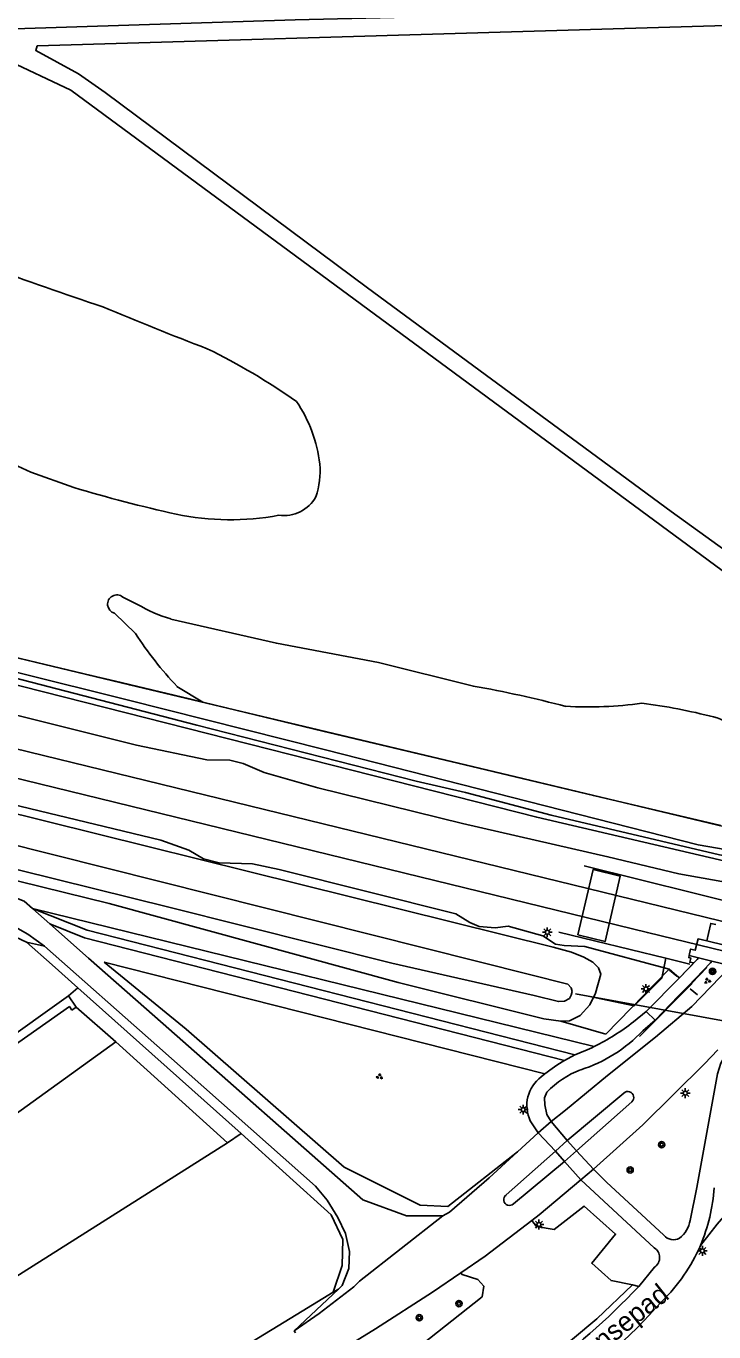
# Model space of a CAD drawing. Extents: x 128999 to 131010, y 395498 to 399007.
# Drawn here: x 130083 to 130170.7, y 397724.1 to 397890.8 of the extents above; entities that cross this region are included whole.
import ezdxf

# ---------------------------------------------------------------- set-up
doc = ezdxf.new("R2010")
doc.units = 0
for name, color, linetype in [('gg-afsc-faunaraster', 7, 'Continuous'), ('gg-afsc-hekwerk', 7, 'Continuous'), ('gg-afsc-muur', 7, 'Continuous'), ('gg-anno-openbare ruimte label', 7, 'Continuous'), ('gg-aspt-spoorlijn', 7, 'Continuous'), ('gg-knt-bronhoudergrens', 7, 'Continuous'), ('gg-knt-onverhard', 7, 'Continuous'), ('gg-knt-verharding', 7, 'Continuous'), ('gg-knt-verharding nz', 7, 'Continuous'), ('gg-kntw-bovenkant insteek waterloop', 7, 'Continuous'), ('gg-kwrk-duiker nz buis', 7, 'Continuous'), ('gt-grn-bladgrens', 7, 'Continuous'), ('gt-grn-groengrens', 7, 'Continuous'), ('gt-symb-boom', 7, 'Continuous'), ('gt-symb-groenvak', 7, 'Continuous'), ('gt-symb-lichtmast', 7, 'Continuous'), ('gt-symb-portaalmast', 7, 'Continuous'), ('gx-grn-maaiveld', 7, 'Continuous')]:
    doc.layers.add(name, color=color, linetype=linetype)

# ---------------------------------------------------------------- blocks, each defined once
blk = doc.blocks.new('gt0-LMAST')
at = {"layer": 'gt-symb-lichtmast'}
for p, q in [((-0.18, 0.17), (-0.45, 0.44)), ((-0.01, 0.25), (-0.01, 0.62)), ((0.17, 0.17), (0.44, 0.44)), ((-0.26, 0), (-0.63, 0)), ((-0.18, -0.18), (-0.45, -0.45)), ((-0.01, -0.25), (-0.01, -0.63)), ((0.44, -0.45), (0.17, -0.18)), ((0.24, 0), (0.62, 0))]:
    blk.add_line(p, q, dxfattribs=at)
blk.add_circle((-0.01, 0), 0.25, dxfattribs=at)
blk = doc.blocks.new('gt0-PORTM')
at = {"layer": 'gt-symb-portaalmast'}
for radius in [0.4, 0.33, 0.27, 0.21, 0.15]:
    blk.add_circle((0, 0), radius, dxfattribs=at)
blk = doc.blocks.new('gt0-GRVAK')
at = {"layer": 'gt-symb-groenvak'}
for p, q in [((-0.11, 0.19), (-0.23, 0.24)), ((-0.18, 0.15), (0.09, 0.15)), ((-0.09, 0.21), (-0.16, 0.32)), ((-0.05, 0.21), (-0.05, 0.39)), ((0, 0.21), (0.06, 0.32)), ((0.01, 0.19), (0.13, 0.24)), ((0.26, -0.05), (0.2, 0.06)), ((0.31, -0.05), (0.31, 0.13)), ((0.35, -0.05), (0.41, 0.06)), ((-0.24, -0.23), (-0.36, -0.18)), ((-0.32, -0.26), (-0.05, -0.26)), ((-0.23, -0.21), (-0.29, -0.1)), ((-0.18, -0.2), (-0.18, -0.02)), ((-0.14, -0.21), (-0.07, -0.1)), ((-0.12, -0.23), (0, -0.18)), ((0.24, -0.07), (0.12, -0.02)), ((0.17, -0.11), (0.44, -0.11)), ((0.37, -0.07), (0.49, -0.02))]:
    blk.add_line(p, q, dxfattribs=at)
blk = doc.blocks.new('gt0-BOOM')
at = {"layer": 'gt-symb-boom'}
for radius in [0.4, 0.2]:
    blk.add_circle((0, 0), radius, dxfattribs=at)

msp = doc.modelspace()

# ---------------------------------------------------------------- linework, layer by layer
at = {"layer": 'gg-afsc-faunaraster'}
for points in [[(130005.95, 397881.7), (130007.65, 397885.83), (130068.42, 397887.8), (130080.23, 397886.61), (130088.7, 397882.6), (130150.22, 397837.21)], [(130150.22, 397837.21), (130192.38, 397806.1), (130191.53, 397804.99)]]:
    msp.add_lwpolyline(points, dxfattribs=at)
at = {"layer": 'gg-afsc-hekwerk'}
for p, q in [((130165.08, 397770.31), (130166.01, 397769.54)), ((130167.95, 397768.61), (130161.24, 397761.81)), ((130167.73, 397767.92), (130168.67, 397767.16))]:
    msp.add_line(p, q, dxfattribs=at)
for points in [[(129732.86, 397895.38), (129752.57, 397890.52), (129776.36, 397884.66), (129795.93, 397879.85), (129813.54, 397875.49), (129830.42, 397871.3), (129850.09, 397866.47), (129864.8, 397862.81), (129872.12, 397861.01), (129882.04, 397858.59), (129891.84, 397856.22), (129904.2, 397853.17), (129916.44, 397850.11), (129984.83, 397833.4), (130005.01, 397828.5), (130044.41, 397819.04), (130066.59, 397813.82), (130096.18, 397806.71), (130145.46, 397794.95), (130175, 397787.91)], [(130094.41, 397807.16), (130091.3, 397807.91), (130076.48, 397811.45), (130059.26, 397815.54), (130044.49, 397819.05), (130027.19, 397823.25), (130017.33, 397825.57), (130000.08, 397829.68), (129998.53, 397830.04)], [(130105.55, 397804.5), (130103.84, 397804.91), (130094.41, 397807.16)], [(130171.61, 397788.76), (130155.38, 397792.57), (130138.08, 397796.73), (130120.86, 397800.8), (130108.53, 397803.78), (130105.55, 397804.5)], [(130175, 397787.91), (130180.21, 397782.82), (130175.42, 397778.35), (130154.2, 397783.6)], [(130167.66, 397771.05), (130164.6, 397771.84), (130150.97, 397775.15)], [(130154.72, 397766.99), (130160.57, 397765.74), (130164.11, 397769.29), (130164.6, 397771.84)]]:
    msp.add_lwpolyline(points, dxfattribs=at)
at = {"layer": 'gg-afsc-muur'}
for p, q in [((130169.83, 397770.65), (130167.91, 397768.64)), ((130167.92, 397768.59), (130161.25, 397761.84))]:
    msp.add_line(p, q, dxfattribs=at)
at = {"layer": 'gg-aspt-spoorlijn'}
for points in [[(129000, 398063.21), (129752.7, 397878.97), (130646.71, 397660.45), (130774.08, 397629.42), (130829.88, 397615.68), (130921.62, 397593.27), (130961.83, 397583.35), (131000, 397574.06)], [(129000, 398059.31), (129062.68, 398043.93), (129180.21, 398015.32), (129384.51, 397965.22), (129415.58, 397957.75), (129526.6, 397930.53), (129638.2, 397903.31), (130162.26, 397775.1), (130285.4, 397745.09), (130471.89, 397699.43), (130595.37, 397669.33), (130844.82, 397608.38), (130947.58, 397583.19), (131000, 397570.44)]]:
    msp.add_lwpolyline(points, dxfattribs=at)
at = {"layer": 'gg-knt-bronhoudergrens'}
for p, q in [((130094.44, 397761.16), (130108.7, 397748.26)), ((130108.7, 397748.26), (130063.43, 397719.64))]:
    msp.add_line(p, q, dxfattribs=at)
msp.add_lwpolyline([(130063.68, 397750.28), (130069.19, 397742.94), (130094.44, 397761.16)], dxfattribs=at)
at = {"layer": 'gg-knt-onverhard'}
for p, q in [((130090.96, 397771.84), (130086.01, 397776.2)), ((130099.66, 397760.66), (130085.32, 397773.35)), ((130100.47, 397763.45), (130090.96, 397771.84)), ((130100.47, 397763.45), (130125.96, 397740.96)), ((130099.66, 397760.66), (130119.91, 397742.74)), ((130160.35, 397730.15), (130161.15, 397729.91)), ((130117.17, 397724.26), (130122.85, 397729.59))]:
    msp.add_line(p, q, dxfattribs=at)
for points in [[(130083.79, 397778.16), (130082.73, 397779.1), (130079.01, 397780.56), (130073.51, 397782.34), (130062.48, 397784.84), (130042.6, 397789.58), (130011.97, 397796.8), (130000.5, 397799.63)], [(130085.32, 397773.35), (130083.21, 397774.89), (130081.03, 397776.11), (130078.12, 397777.56)], [(130086.01, 397776.2), (130083.85, 397778.11), (130083.79, 397778.16)], [(130153.01, 397759.48), (130090.77, 397775.39), (130083.79, 397778.16)], [(130151.69, 397758.78), (130090.46, 397774.44), (130086.01, 397776.2)], [(130177.91, 397745.18), (130177.63, 397744.95), (130176.2, 397743.41), (130176.98, 397742.69), (130175.2, 397740.46), (130174.57, 397741.1), (130172.62, 397739.53), (130171.16, 397737.87), (130169.02, 397735.16)], [(130122.85, 397729.59), (130123.33, 397730.04), (130124.15, 397732.22), (130124.25, 397734.4), (130123.74, 397736.68), (130122.76, 397738.71), (130121.39, 397740.92), (130119.91, 397742.74)], [(130136.14, 397738.92), (130134.24, 397738.95), (130131.54, 397738.93), (130125.96, 397740.96)], [(130160.35, 397730.15), (130157.63, 397730.68), (130155.15, 397732.89), (130158.2, 397736.61), (130154.18, 397740.19), (130150.37, 397737.18), (130148.09, 397737.59), (130147.53, 397738.33)], [(130109.7, 397700.89), (130115.11, 397702.75), (130126.42, 397707.26), (130134.42, 397711.05), (130142.25, 397715.61), (130149.61, 397720.59), (130155.79, 397725.78), (130160.35, 397730.15)], [(130138.47, 397731.67), (130138.61, 397731.47), (130140.64, 397730.81), (130141.37, 397729.98), (130141.17, 397728.61), (130132.61, 397721.85), (130123.6, 397714.51), (130121.93, 397716.61), (130121.12, 397718.42), (130121.47, 397719.67), (130123.69, 397721.86), (130123.57, 397722.05)]]:
    msp.add_lwpolyline(points, dxfattribs=at)
at = {"layer": 'gg-knt-verharding'}
for p, q in [((130170.31, 397771.22), (130167.45, 397768.27)), ((130162.11, 397765.02), (130166.34, 397769.31)), ((130075.33, 397757.73), (130088.39, 397767)), ((130088.39, 397767), (130089.39, 397765.58)), ((130089.39, 397765.58), (130088.84, 397765.18)), ((130160.47, 397763.7), (130162.11, 397765.02)), ((130163.27, 397763.92), (130161.66, 397762.57)), ((130162.11, 397765.02), (130163.27, 397763.92)), ((130151.69, 397758.78), (130153.01, 397759.48)), ((130149.19, 397757.05), (130148.72, 397756.67)), ((130152.03, 397748.54), (130159.25, 397754.61)), ((130160.26, 397753.5), (130153.22, 397747.23)), ((130148.33, 397749.54), (130147.32, 397751.05)), ((130148.33, 397749.54), (130145.67, 397747.11)), ((130153.22, 397747.23), (130152.03, 397748.54)), ((130144.23, 397741.6), (130150.52, 397747.2)), ((130150.52, 397747.2), (130151.67, 397745.89)), ((130151.67, 397745.89), (130145.17, 397740.47)), ((130153.78, 397743.54), (130163.13, 397734.85)), ((130163.18, 397732.4), (130161.15, 397729.91)), ((130117.17, 397724.26), (130117.34, 397723.99))]:
    msp.add_line(p, q, dxfattribs=at)
for points in [[(130183.11, 397893.48), (130173.03, 397893.12), (130148.02, 397892.29), (130117.32, 397891.6), (130081.5, 397890.45), (130079.82, 397890.09), (130078.47, 397889.6)], [(130274.63, 397893.88), (130084.42, 397888.25), (130084.22, 397887.67), (130089.67, 397884.68), (130093.08, 397882.32), (130126.56, 397857.37), (130165.3, 397828.82), (130193.34, 397808.58)], [(130172.72, 397770.62), (130167.93, 397765.66), (130163.3, 397761.73), (130157.16, 397756.87), (130151.81, 397752.44), (130149.98, 397750.96)], [(130167.45, 397768.27), (130166.23, 397767.02), (130163.27, 397763.92)], [(130088.84, 397765.18), (130088.51, 397765.65), (130075.96, 397756.83)], [(130155.38, 397744.91), (130161.67, 397750.56), (130169.53, 397758.34), (130171.23, 397760.12)], [(130172.1, 397759.23), (130171.61, 397758.44), (130171.2, 397757.05), (130168.58, 397742.54), (130167.71, 397738.36)], [(130149.98, 397750.96), (130149.43, 397751.86), (130149.17, 397753.11), (130149.15, 397753.99), (130149.44, 397754.73)], [(130145.67, 397747.11), (130142.05, 397743.79), (130137, 397739.42), (130136.14, 397738.92)], [(130147.53, 397738.33), (130148.46, 397739.05), (130153.78, 397743.54)], [(130164.37, 397736.45), (130157.03, 397743.25), (130155.38, 397744.91)], [(130136.14, 397738.92), (130125.54, 397730.6), (130124.8, 397729.87), (130120.37, 397726.46), (130117.17, 397724.26)], [(130138.47, 397731.67), (130141.54, 397733.77), (130147.53, 397738.33)], [(130123.57, 397722.05), (130127.55, 397724.5), (130134.86, 397729.2), (130138.47, 397731.67)]]:
    msp.add_lwpolyline(points, dxfattribs=at)
for centre, radius, start, end in [((130143.23, 397785.46), 27.76, 296.1597, 308.3951), ((130148.05, 397775.4), 18.71, 287.7277, 316.6714), ((130143.25, 397785.39), 27.69, 290.6441, 296.1911), ((130163.38, 397739.23), 22.78, 120.8783, 128.5382), ((130157.93, 397746.58), 11.77, 110.8439, 136.1916), ((130151.44, 397753.01), 4.56, 126.6914, 205.4139), ((130159.77, 397754.06), 0.749, 310.7327, 133.6397), ((130148.53, 397743.95), 22.29, 336.7679, 356.2884), ((130144.67, 397741), 0.739, 126.4508, 313.3693), ((130163.79, 397739.12), 4, 310.2513, 349.093), ((130148.65, 397743.93), 22.18, 314.1522, 336.7089), ((130165.62, 397737.56), 1.67, 221.67, 296.6954), ((130162.37, 397733.61), 1.45, 303.904, 58.6254), ((130093.85, 397793.66), 92.7, 305.8745, 316.5548), ((130101.81, 397783.68), 83.54, 305.4206, 318.2096)]:
    msp.add_arc(centre, radius, start, end, dxfattribs=at)
at = {"layer": 'gg-knt-verharding nz'}
for p, q in [((130149.98, 397750.96), (130148.33, 397749.54)), ((130152.03, 397748.54), (130149.98, 397750.96)), ((130148.33, 397749.54), (130150.52, 397747.2)), ((130150.52, 397747.2), (130152.03, 397748.54)), ((130153.22, 397747.23), (130151.67, 397745.89)), ((130155.38, 397744.91), (130153.22, 397747.23)), ((130151.67, 397745.89), (130153.78, 397743.54)), ((130153.78, 397743.54), (130155.38, 397744.91))]:
    msp.add_line(p, q, dxfattribs=at)
at = {"layer": 'gg-kntw-bovenkant insteek waterloop'}
for p, q in [((130097.2, 397816.97), (130095.32, 397817.91)), ((130094.27, 397815.87), (130096.93, 397813.26)), ((129962.64, 397810.72), (130093.6, 397778.82)), ((130102.24, 397806.51), (130105.55, 397804.5))]:
    msp.add_line(p, q, dxfattribs=at)
for points in [[(130089.08, 397831.88), (130083.61, 397833.86), (130080.27, 397835.37)], [(130140.06, 397806.56), (130127.96, 397809.55), (130114.93, 397812.02), (130101.46, 397815.11)]]:
    msp.add_lwpolyline(points, dxfattribs=at)
for centre, radius, start, end in [((130232.22, 398276), 443.53, 249.6817, 251.6762), ((130258.16, 398247.73), 426.17, 247.1661, 249.0962), ((130070.19, 397775.84), 82.04, 54.8064, 64.0412), ((130102.94, 397832.92), 17.62, 6.396, 34.446), ((130110.92, 397833.91), 9.58, 340.5289, 5.804), ((130147.43, 398029.6), 206.15, 253.5572, 257.3072), ((130115.87, 397832.98), 4.67, 262.0701, 331.0987), ((130109.02, 397861.78), 34, 258.3057, 280.5131), ((130094.56, 397817.01), 1.18, 49.7949, 256.0026), ((130107.37, 397834.42), 20.19, 239.7736, 252.9804), ((130136.7, 397839.08), 47.41, 212.9939, 223.3858), ((130112.21, 397651.78), 157.26, 75.4004, 79.8033), ((130154.57, 397855.26), 51.36, 266.9705, 272.3927), ((130154.55, 397855.85), 51.96, 272.3837, 277.7448), ((130152.43, 397731.66), 73.27, 75.5561, 82.8425), ((130168.88, 397796.18), 6.7, 11.3814, 74.2192)]:
    msp.add_arc(centre, radius, start, end, dxfattribs=at)
at = {"layer": 'gg-kwrk-duiker nz buis'}
msp.add_line((130187.42, 397761), (130153.09, 397767.26), dxfattribs=at)
at = {"layer": 'gt-grn-bladgrens'}
msp.add_lwpolyline([(130166.34, 397769.31), (130168.17, 397771.21), (130167.67, 397771.31), (130167.8, 397771.83), (130167.53, 397771.89), (130167.6, 397772.15)], dxfattribs=at)
at = {"layer": 'gt-grn-groengrens'}
for p, q in [((130083.79, 397778.16), (130155.47, 397760.54)), ((130083.06, 397773.86), (130086.3, 397770.96)), ((130085.32, 397773.35), (130083.06, 397773.86)), ((130086.3, 397770.96), (130089.58, 397768.03)), ((130149.19, 397757.05), (130092.96, 397771.33)), ((130088.39, 397767), (130089.58, 397768.03)), ((130089.58, 397768.03), (130110.41, 397749.43)), ((130094.44, 397761.16), (130089.39, 397765.58)), ((130110.41, 397749.43), (130108.7, 397748.26)), ((130136.79, 397740.12), (130145.67, 397747.11)), ((130122.18, 397729.18), (130118.22, 397726.76)), ((130122.85, 397729.59), (130122.18, 397729.18))]:
    msp.add_line(p, q, dxfattribs=at)
for points in [[(130034.94, 397786.55), (130067.05, 397779.13), (130077.47, 397776.45), (130083.06, 397773.86)], [(130136.79, 397740.12), (130133.26, 397740.3), (130123.56, 397745.15), (130103.4, 397762.76), (130092.96, 397771.33)], [(130110.41, 397749.43), (130121.92, 397739.05), (130123.38, 397735.92), (130123.33, 397732.58), (130122.18, 397729.18)], [(130118.22, 397726.76), (130096.14, 397713.29), (130056.83, 397689.15), (130031.45, 397672.98), (129996.3, 397651.6), (129956.09, 397625.95), (129943.53, 397616.73), (129941.69, 397617.07)]]:
    msp.add_lwpolyline(points, dxfattribs=at)
at = {"layer": 'gx-grn-maaiveld'}
for p, q in [((130169.84, 397774.02), (130188.6, 397769.47)), ((130167.6, 397772.15), (130168.76, 397771.86)), ((130168.76, 397771.86), (130168.59, 397771.64)), ((130168.76, 397771.86), (130170.47, 397771.44)), ((130156.95, 397762.12), (130165.02, 397770.42)), ((130168.59, 397771.64), (130166.34, 397769.31)), ((130170.47, 397771.44), (130170.31, 397771.22)), ((130172.93, 397770.83), (130170.47, 397771.44)), ((130151.22, 397763.78), (130156.95, 397762.12))]:
    msp.add_line(p, q, dxfattribs=at)
for points in [[(129542.17, 397921.81), (129569.43, 397915.15), (129574.76, 397913.37), (129575.33, 397913.26), (129576.32, 397913.37), (129577.73, 397913.31), (129580.01, 397912.95), (129604.91, 397907.01), (129756.66, 397869.5), (129927.27, 397827.54), (130053.29, 397797.29), (130150.23, 397773.24), (130152.58, 397772.57), (130154.14, 397771.94), (130155.28, 397771.32), (130156.04, 397770.59), (130156.3, 397769.78), (130155.65, 397767.37), (130154.91, 397765.86), (130153.67, 397764.51), (130152.34, 397763.84), (130151.22, 397763.78)], [(129604.05, 397903.48), (129886.45, 397834.04), (130079.75, 397786.72), (130147.22, 397769.72), (130152.09, 397768.49), (130152.54, 397768.05), (130152.65, 397767.57), (130152.55, 397767.1), (130152.32, 397766.69), (130151.7, 397766.34), (130150.9, 397766.29), (130147.81, 397767.07), (130129.67, 397771.17), (130101.19, 397778.33), (129986.67, 397806.72), (129814.41, 397848.18), (129602.93, 397898.92)], [(130104.78, 397801.55), (130132.74, 397794.43), (130139.05, 397792.99), (130149.97, 397790.08), (130171.45, 397785.03), (130174.62, 397784.48), (130176.88, 397784.42), (130178.15, 397784.57), (130178.26, 397783.91), (130176, 397783.69), (130174.9, 397783.68), (130173.47, 397783.92), (130148.14, 397789.81), (130016.85, 397823.16), (130011.95, 397824.13), (130007.67, 397825.13), (130007.27, 397825.71), (130007.42, 397825.96), (130010.55, 397825.53), (130022.32, 397822.98), (130104.78, 397801.55)], [(130022.91, 397823.43), (130022.99, 397823.41), (130055.57, 397814.84), (130095.7, 397804.85), (130121.17, 397798.4), (130168.73, 397786.31), (130173.41, 397785.48), (130176.15, 397785.08)], [(130050.15, 397810.79), (130060.85, 397808.22), (130077.14, 397804), (130097.09, 397799), (130106.05, 397797.13), (130108.98, 397797.1), (130110.67, 397796.67), (130113.37, 397795.53), (130120.21, 397793.55), (130138.66, 397789.03), (130157.23, 397784.77), (130166.25, 397782.6), (130171.75, 397781.62)], [(130046.35, 397799.86), (130100.17, 397786.89), (130103.75, 397785.6), (130105.64, 397784.52), (130107.61, 397783.98), (130111.86, 397783.88), (130115.26, 397783.15), (130137.81, 397777.47), (130139.59, 397776.36), (130140.79, 397775.87), (130142.84, 397775.69), (130144.5, 397775.91), (130148.91, 397774.68), (130150.52, 397773.63), (130151.63, 397773.45), (130154.26, 397773.32), (130165.02, 397770.42)], [(130153.37, 397774.8), (130156.85, 397773.94), (130158.78, 397782.31), (130155.33, 397783.14), (130153.37, 397774.8)], [(130151.22, 397763.78), (130149.03, 397764.1), (130130.48, 397768.71), (130093.6, 397778.82)], [(130169.84, 397774.02), (130170.06, 397774.99), (130170.34, 397776.27), (130170.98, 397776.11)], [(130167.6, 397772.15), (130167.77, 397772.98), (130168.36, 397772.83), (130168.72, 397774.29), (130169.84, 397774.02)], [(130165.02, 397770.42), (130166.03, 397769.56), (130166.34, 397769.31)]]:
    msp.add_lwpolyline(points, dxfattribs=at)

# ---------------------------------------------------------------- block references
at = {"layer": 'gt-symb-boom'}
for p in [(130164.07, 397748.02), (130160.06, 397744.8), (130138.22, 397727.74), (130133.16, 397725.93)]:
    msp.add_blockref('gt0-BOOM', p, dxfattribs=at)
at = {"layer": 'gt-symb-groenvak'}
msp.add_blockref('gt0-GRVAK', (130169.89, 397768.92), dxfattribs=at)
at = {"layer": 'gt-symb-groenvak', "rotation": -25.6678751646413}
msp.add_blockref('gt0-GRVAK', (130128.05, 397756.72), dxfattribs=at)
at = {"layer": 'gt-symb-lichtmast'}
for p in [(130149.5, 397775.13), (130162.08, 397767.9), (130167.1, 397754.6), (130146.42, 397752.49), (130148.43, 397737.83), (130169.28, 397734.47)]:
    msp.add_blockref('gt0-LMAST', p, dxfattribs=at)
at = {"layer": 'gt-symb-portaalmast', "rotation": -13.772145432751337}
msp.add_blockref('gt0-PORTM', (130170.57, 397770.13), dxfattribs=at)

# ---------------------------------------------------------------- texts
at = {"layer": 'gg-anno-openbare ruimte label'}
msp.add_text('Zwartvensepad', height=2.5, rotation=38.4, dxfattribs=at).set_placement((130147.31, 397714.29))

doc.saveas('drawing.dxf')
